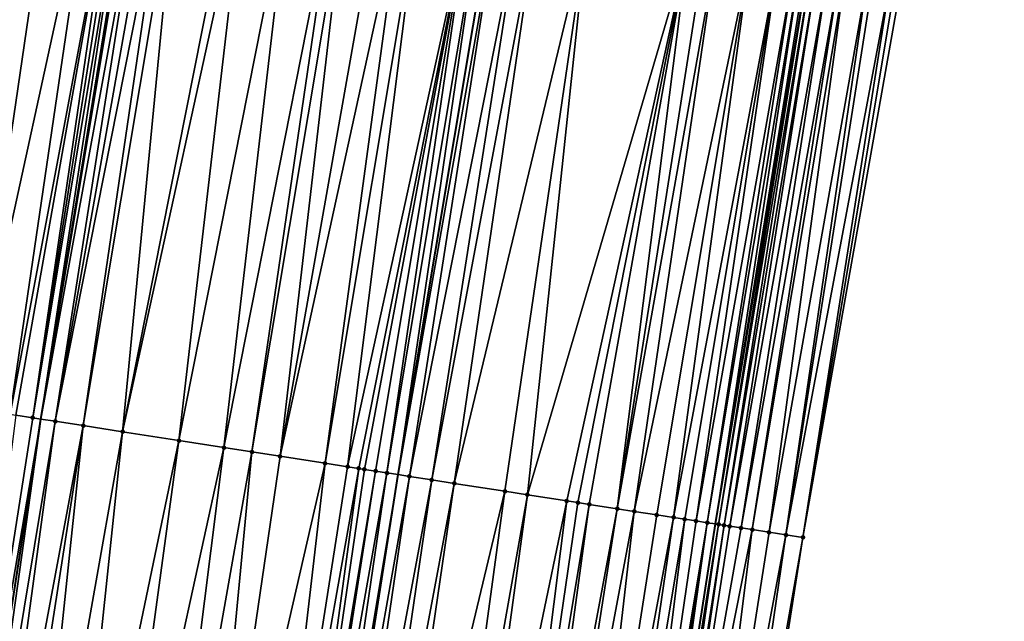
# Model space of a CAD drawing. Header units: feet. Extents: x 2004186 to 2014793, y 836912 to 864902.
# Tile 905 of 974: x 2004262 to 2004297, y 861893 to 861914. Entities that reach past the tile are written whole.
import ezdxf

# ---------------------------------------------------------------- set-up
doc = ezdxf.new("R2010")
doc.units = ezdxf.units.FT
doc.header["$LTSCALE"] = 100
doc.header["$MEASUREMENT"] = 0
for name, color, linetype, lineweight in [('EP_Travel Lane', 5, 'Continuous', 40), ('GPL_Skip Line', 2, 'Continuous', 40), ('Road Shots', 4, 'Continuous', 200), ('Road X-Section', 30, 'Continuous', 13)]:
    doc.layers.add(name, color=color, linetype=linetype, lineweight=lineweight)
doc.layers.add('I-77 SB_MM21-27-Surface-Border', color=7, linetype='Continuous')
doc.layers.add('I-77 SB_MM21-27-Surface-TIN', color=7, linetype='Continuous')

msp = doc.modelspace()

# ---------------------------------------------------------------- linework, layer by layer
at = {"layer": 'EP_Travel Lane'}
for points in [[(2004244.871533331, 861781.4747629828, 475.8894471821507), (2004247.706480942, 861801.2686498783, 476.2963339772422), (2004250.541511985, 861821.0631193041, 476.6735171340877), (2004253.598039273, 861840.9998284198, 477.0790103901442), (2004256.666802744, 861860.7592060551, 477.4664519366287), (2004259.735564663, 861880.5185737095, 477.8544267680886), (2004262.804317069, 861900.2778800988, 478.2456128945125), (2004266.111545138, 861920.1660222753, 478.6505441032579), (2004269.446542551, 861939.882200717, 479.03823395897), (2004272.781536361, 861959.5983578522, 479.4270138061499), (2004276.116567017, 861979.31473282, 479.8046323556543), (2004279.687520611, 861999.1749331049, 480.1635471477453), (2004283.304677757, 862018.8423221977, 480.495595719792), (2004286.921936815, 862038.5102654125, 480.795042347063), (2004290.539097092, 862058.1776715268, 481.1260890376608), (2004294.398704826, 862077.9631799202, 481.4208840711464), (2004298.326517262, 862097.5716404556, 481.7131366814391)], [(2004268.724748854, 861778.0972558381, 475.0505787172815), (2004271.519651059, 861797.8973254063, 475.4332667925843), (2004274.314531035, 861817.6972375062, 475.8239820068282), (2004277.314354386, 861837.3090696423, 476.1774537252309), (2004280.383158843, 861857.0687111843, 476.5510465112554), (2004283.451883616, 861876.8278396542, 476.9515774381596), (2004286.520636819, 861896.5871511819, 477.3424998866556), (2004289.78032483, 861916.1661944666, 477.7426439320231), (2004293.126251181, 861935.8802423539, 478.144050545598), (2004296.47219236, 861955.5943776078, 478.5409800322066), (2004299.81811013, 861975.3083749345, 478.944975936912), (2004303.329893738, 861994.8298725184, 479.3114861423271), (2004306.93671772, 862014.4984996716, 479.6815246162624), (2004310.543484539, 862034.1668151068, 480.0699002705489), (2004314.150407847, 862053.8359838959, 480.4080714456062), (2004317.950573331, 862073.3244854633, 480.745658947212), (2004321.878194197, 862092.9319896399, 481.0961759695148)]]:
    msp.add_polyline3d(points, dxfattribs=at)
at = {"layer": 'GPL_Skip Line'}
msp.add_polyline3d([(2004257.413331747, 861779.6982629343, 475.4802737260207), (2004260.230374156, 861799.4948755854, 475.8782724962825), (2004263.047487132, 861819.2919841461, 476.2509877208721), (2004266.09168847, 861839.055107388, 476.6269294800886), (2004269.180808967, 861858.8112578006, 477.0166406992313), (2004272.269952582, 861878.5675560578, 477.3985859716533), (2004275.359044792, 861898.3235255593, 477.7978000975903), (2004278.650188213, 861918.0464854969, 478.1999728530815), (2004281.996878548, 861937.7605591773, 478.5936307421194), (2004285.343570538, 861957.4746425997, 478.9867891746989), (2004288.690267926, 861977.1887578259, 479.3783170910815), (2004292.242436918, 861996.8669209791, 479.7472093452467), (2004295.869048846, 862016.5323048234, 480.094147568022), (2004299.495683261, 862036.1978106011, 480.4339104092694), (2004303.122345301, 862055.8634661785, 480.7648580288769), (2004306.917893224, 862075.4967837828, 481.1006554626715), (2004310.791516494, 862095.1154618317, 481.4211498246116)], dxfattribs=at)
at = {"layer": 'I-77 SB_MM21-27-Surface-Border', "color": 3, "linetype": 'ByBlock', "lineweight": -2}
for points in [[(2004243.74974978, 861781.6338770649, 475.9151746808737), (2004246.962803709, 861801.3741436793, 476.3128690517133), (2004249.977913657, 861821.1430174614, 476.6885808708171), (2004252.653536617, 861841.1470345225, 477.1035539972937), (2004254.95220891, 861861.0264397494, 477.5107749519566), (2004257.646090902, 861880.8441254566, 477.9140863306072), (2004260.339979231, 861900.6618516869, 478.3152617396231), (2004263.268426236, 861920.646776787, 478.7451031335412), (2004266.615157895, 861940.3610938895, 479.1262806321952), (2004269.961900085, 861960.0754730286, 479.5042749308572), (2004273.308641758, 861979.7898491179, 479.8824322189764), (2004276.899558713, 861999.6875881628, 480.2483322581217), (2004280.722957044, 862019.3172587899, 480.5624132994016), (2004284.74311794, 862038.9110869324, 480.8512477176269), (2004288.763240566, 862058.504707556, 481.1522894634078), (2004292.985715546, 862078.241680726, 481.4494763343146), (2004298.036787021, 862097.6288062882, 481.7154901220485)], [(2004323.546783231, 862092.604838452, 480.9611027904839), (2004319.477055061, 862073.0254436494, 480.6076028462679), (2004316.695349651, 862053.3707454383, 480.1753278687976), (2004313.462204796, 862033.6333618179, 479.7964136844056), (2004310.032382, 862013.9322795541, 479.4157512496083), (2004306.405878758, 861994.2674850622, 479.0341319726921), (2004303.086838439, 861974.7599758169, 478.6208174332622), (2004299.740028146, 861955.0451955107, 478.2633899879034), (2004296.393383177, 861935.3313890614, 477.8560285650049), (2004293.046839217, 861915.6181776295, 477.4181642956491), (2004289.588431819, 861896.1133765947, 477.0392939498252), (2004286.499277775, 861876.3570116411, 476.6608484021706), (2004282.817234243, 861856.6927466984, 476.3134644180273), (2004279.728001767, 861836.9358801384, 475.9613643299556), (2004276.315557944, 861817.416232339, 475.6371162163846), (2004272.706248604, 861797.7305978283, 475.3271096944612), (2004270.87945956, 861777.7946982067, 474.8478907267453)]]:
    msp.add_polyline3d(points, dxfattribs=at)
at = {"layer": 'I-77 SB_MM21-27-Surface-TIN', "color": 128, "linetype": 'ByBlock', "lineweight": -2}
for points in [[(2004264.648827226, 861920.4133375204, 478.7002719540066), (2004263.268426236, 861920.646776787, 478.7451031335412), (2004260.339979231, 861900.6618516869, 478.3152617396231)], [(2004264.648827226, 861920.4133375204, 478.7002719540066), (2004260.339979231, 861900.6618516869, 478.3152617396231), (2004261.723284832, 861900.4462916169, 478.2774721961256)], [(2004265.437618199, 861920.2798871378, 478.6775516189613), (2004264.648827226, 861920.4133375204, 478.7002719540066), (2004261.723284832, 861900.4462916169, 478.2774721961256)], [(2004265.437618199, 861920.2798871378, 478.6775516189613), (2004261.723284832, 861900.4462916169, 478.2774721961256), (2004261.920897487, 861900.4154817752, 478.2728902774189)], [(2004265.437618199, 861920.2798871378, 478.6775516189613), (2004261.920897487, 861900.4154817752, 478.2728902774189), (2004262.513762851, 861900.3232274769, 478.2499402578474)], [(2004265.634828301, 861920.24659735, 478.6681388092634), (2004265.437618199, 861920.2798871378, 478.6775516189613), (2004262.513762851, 861900.3232274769, 478.2499402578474)], [(2004265.832046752, 861920.2133567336, 478.6562050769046), (2004265.634828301, 861920.24659735, 478.6681388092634), (2004262.513762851, 861900.3232274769, 478.2499402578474)], [(2004265.832046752, 861920.2133567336, 478.6562050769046), (2004262.513762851, 861900.3232274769, 478.2499402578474), (2004262.804317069, 861900.2778800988, 478.2456128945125)], [(2004266.029245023, 861920.179997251, 478.650365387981), (2004265.832046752, 861920.2133567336, 478.6562050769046), (2004262.804317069, 861900.2778800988, 478.2456128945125)], [(2004266.029245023, 861920.179997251, 478.650365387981), (2004262.804317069, 861900.2778800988, 478.2456128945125), (2004266.111545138, 861920.1660222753, 478.6505441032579)], [(2004266.423600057, 861920.1130337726, 478.6512217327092), (2004266.111545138, 861920.1660222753, 478.6505441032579), (2004262.804317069, 861900.2778800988, 478.2456128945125)], [(2004266.423600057, 861920.1130337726, 478.6512217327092), (2004262.804317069, 861900.2778800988, 478.2456128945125), (2004263.304193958, 861900.1998633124, 478.2381679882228)], [(2004266.817994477, 861920.046302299, 478.6401836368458), (2004266.423600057, 861920.1130337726, 478.6512217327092), (2004263.304193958, 861900.1998633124, 478.2381679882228)], [(2004267.212376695, 861919.9794989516, 478.6328303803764), (2004266.817994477, 861920.046302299, 478.6401836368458), (2004263.304193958, 861900.1998633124, 478.2381679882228)], [(2004267.212376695, 861919.9794989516, 478.6328303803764), (2004263.304193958, 861900.1998633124, 478.2381679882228), (2004264.292268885, 861900.0458886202, 478.2113442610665)], [(2004267.606769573, 861919.9127583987, 478.6222577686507), (2004267.212376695, 861919.9794989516, 478.6328303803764), (2004264.292268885, 861900.0458886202, 478.2113442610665)], [(2004267.606769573, 861919.9127583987, 478.6222577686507), (2004264.292268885, 861900.0458886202, 478.2113442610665), (2004265.675607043, 861899.8305367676, 478.1626174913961)], [(2004269.578813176, 861919.579522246, 478.5454724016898), (2004267.606769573, 861919.9127583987, 478.6222577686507), (2004265.675607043, 861899.8305367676, 478.1626174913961)], [(2004269.973221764, 861919.5128742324, 478.5301554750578), (2004269.578813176, 861919.579522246, 478.5454724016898), (2004265.675607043, 861899.8305367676, 478.1626174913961)], [(2004269.973221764, 861919.5128742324, 478.5301554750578), (2004265.675607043, 861899.8305367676, 478.1626174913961), (2004267.651819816, 861899.5229897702, 478.0878334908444)], [(2004271.550846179, 861919.2462236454, 478.4718886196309), (2004269.973221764, 861919.5128742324, 478.5301554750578), (2004267.651819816, 861899.5229897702, 478.0878334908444)], [(2004271.550846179, 861919.2462236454, 478.4718886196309), (2004267.651819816, 861899.5229897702, 478.0878334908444), (2004269.232790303, 861899.2769538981, 478.0279156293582)], [(2004273.128476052, 861918.979605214, 478.4119732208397), (2004271.550846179, 861919.2462236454, 478.4718886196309), (2004269.232790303, 861899.2769538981, 478.0279156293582)], [(2004273.128476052, 861918.979605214, 478.4119732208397), (2004269.232790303, 861899.2769538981, 478.0279156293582), (2004270.220903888, 861899.1232264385, 477.9881052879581)], [(2004273.522889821, 861918.9129877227, 478.3950914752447), (2004273.128476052, 861918.979605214, 478.4119732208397), (2004270.220903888, 861899.1232264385, 477.9881052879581)], [(2004273.522889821, 861918.9129877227, 478.3950914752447), (2004270.220903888, 861899.1232264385, 477.9881052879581), (2004271.209006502, 861898.9694288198, 477.9519802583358)], [(2004274.706124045, 861918.7130935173, 478.3465857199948), (2004273.522889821, 861918.9129877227, 478.3950914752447), (2004271.209006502, 861898.9694288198, 477.9519802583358)], [(2004275.494946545, 861918.5798288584, 478.3143436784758), (2004274.706124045, 861918.7130935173, 478.3465857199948), (2004271.209006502, 861898.9694288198, 477.9519802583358)], [(2004275.494946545, 861918.5798288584, 478.3143436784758), (2004271.209006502, 861898.9694288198, 477.9519802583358), (2004272.789979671, 861898.723410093, 477.8911618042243)], [(2004276.086567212, 861918.479902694, 478.2890173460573), (2004275.494946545, 861918.5798288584, 478.3143436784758), (2004272.789979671, 861898.723410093, 477.8911618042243)], [(2004276.086567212, 861918.479902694, 478.2890173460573), (2004272.789979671, 861898.723410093, 477.8911618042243), (2004273.580468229, 861898.6004133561, 477.8600893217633)], [(2004277.861408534, 861918.1800024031, 478.2192826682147), (2004276.086567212, 861918.479902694, 478.2890173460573), (2004273.580468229, 861898.6004133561, 477.8600893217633)], [(2004277.861408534, 861918.1800024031, 478.2192826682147), (2004273.580468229, 861898.6004133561, 477.8600893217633), (2004273.975720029, 861898.5389630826, 477.8420267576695)], [(2004277.861408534, 861918.1800024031, 478.2192826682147), (2004273.975720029, 861898.5389630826, 477.8420267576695), (2004274.173342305, 861898.5082147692, 477.8342128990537)], [(2004277.861408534, 861918.1800024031, 478.2192826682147), (2004274.173342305, 861898.5082147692, 477.8342128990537), (2004274.568596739, 861898.4467813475, 477.8152651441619)], [(2004277.861408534, 861918.1800024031, 478.2192826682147), (2004274.568596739, 861898.4467813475, 477.8152651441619), (2004274.963814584, 861898.3851139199, 477.8086092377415)], [(2004278.25579024, 861918.1131960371, 478.2120841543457), (2004277.861408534, 861918.1800024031, 478.2192826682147), (2004274.963814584, 861898.3851139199, 477.8086092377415)], [(2004278.25579024, 861918.1131960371, 478.2120841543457), (2004274.963814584, 861898.3851139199, 477.8086092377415), (2004275.359044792, 861898.3235255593, 477.7978000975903)], [(2004278.25579024, 861918.1131960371, 478.2120841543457), (2004275.359044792, 861898.3235255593, 477.7978000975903), (2004278.650188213, 861918.0464854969, 478.1999728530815)], [(2004278.8473872, 861918.0131302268, 478.1939172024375), (2004278.650188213, 861918.0464854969, 478.1999728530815), (2004275.359044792, 861898.3235255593, 477.7978000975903)], [(2004278.8473872, 861918.0131302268, 478.1939172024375), (2004275.359044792, 861898.3235255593, 477.7978000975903), (2004275.754275, 861898.2619371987, 477.7869909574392)], [(2004279.636201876, 861917.8798194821, 478.1640378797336), (2004278.8473872, 861918.0131302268, 478.1939172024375), (2004275.754275, 861898.2619371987, 477.7869909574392)], [(2004279.636201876, 861917.8798194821, 478.1640378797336), (2004275.754275, 861898.2619371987, 477.7869909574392), (2004276.544768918, 861898.1389747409, 477.7541178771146)], [(2004280.227803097, 861917.7797787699, 478.1445841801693), (2004279.636201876, 861917.8798194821, 478.1640378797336), (2004276.544768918, 861898.1389747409, 477.7541178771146)], [(2004280.227803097, 861917.7797787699, 478.1445841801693), (2004276.544768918, 861898.1389747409, 477.7541178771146), (2004277.335252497, 861898.0159461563, 477.7247182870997)], [(2004282.002650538, 861917.4799145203, 478.0730017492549), (2004280.227803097, 861917.7797787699, 478.1445841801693), (2004277.335252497, 861898.0159461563, 477.7247182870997)], [(2004282.002650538, 861917.4799145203, 478.0730017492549), (2004277.335252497, 861898.0159461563, 477.7247182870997), (2004279.113851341, 861897.7392008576, 477.6549439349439)], [(2004282.002650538, 861917.4799145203, 478.0730017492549), (2004279.113851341, 861897.7392008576, 477.6549439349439), (2004279.904321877, 861897.6160888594, 477.6299258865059)], [(2004285.552289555, 861916.8798569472, 477.9467078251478), (2004282.002650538, 861917.4799145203, 478.0730017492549), (2004279.904321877, 861897.6160888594, 477.6299258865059)], [(2004285.552289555, 861916.8798569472, 477.9467078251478), (2004279.904321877, 861897.6160888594, 477.6299258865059), (2004281.287657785, 861897.4007226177, 477.5819549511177)], [(2004285.552289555, 861916.8798569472, 477.9467078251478), (2004281.287657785, 861897.4007226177, 477.5819549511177), (2004281.682887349, 861897.3391301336, 477.5713624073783)], [(2004285.552289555, 861916.8798569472, 477.9467078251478), (2004281.682887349, 861897.3391301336, 477.5713624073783), (2004282.078131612, 861897.2776316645, 477.5558314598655)], [(2004285.552289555, 861916.8798569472, 477.9467078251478), (2004282.078131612, 861897.2776316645, 477.5558314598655), (2004283.066265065, 861897.1240312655, 477.5093468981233)], [(2004286.143911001, 861916.7799353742, 477.9211460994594), (2004285.552289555, 861916.8798569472, 477.9467078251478), (2004283.066265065, 861897.1240312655, 477.5093468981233)], [(2004286.53832278, 861916.7133061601, 477.9048653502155), (2004286.143911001, 861916.7799353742, 477.9211460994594), (2004283.066265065, 861897.1240312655, 477.5093468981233)], [(2004286.53832278, 861916.7133061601, 477.9048653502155), (2004283.066265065, 861897.1240312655, 477.5093468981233), (2004283.659124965, 861897.0317420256, 477.4882322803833)], [(2004287.721537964, 861916.5132998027, 477.8621094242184), (2004286.53832278, 861916.7133061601, 477.9048653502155), (2004283.659124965, 861897.0317420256, 477.4882322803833)], [(2004287.721537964, 861916.5132998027, 477.8621094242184), (2004283.659124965, 861897.0317420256, 477.4882322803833), (2004284.449604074, 861896.9086848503, 477.4603345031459)], [(2004287.721537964, 861916.5132998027, 477.8621094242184), (2004284.449604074, 861896.9086848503, 477.4603345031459), (2004285.042483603, 861896.8165211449, 477.4326258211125)], [(2004288.707583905, 861916.3468239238, 477.8164265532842), (2004287.721537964, 861916.5132998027, 477.8621094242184), (2004285.042483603, 861896.8165211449, 477.4326258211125)], [(2004288.707583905, 861916.3468239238, 477.8164265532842), (2004285.042483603, 861896.8165211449, 477.4326258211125), (2004285.437744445, 861896.7551287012, 477.411525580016)], [(2004288.707583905, 861916.3468239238, 477.8164265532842), (2004285.437744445, 861896.7551287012, 477.411525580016), (2004285.833017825, 861896.6938164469, 477.3862131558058)], [(2004289.299230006, 861916.247047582, 477.7834191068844), (2004288.707583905, 861916.3468239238, 477.8164265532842), (2004285.833017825, 861896.6938164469, 477.3862131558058)], [(2004289.299230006, 861916.247047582, 477.7834191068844), (2004285.833017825, 861896.6938164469, 477.3862131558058), (2004286.228268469, 861896.6323587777, 477.3685390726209)], [(2004289.496452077, 861916.2138282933, 477.7703919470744), (2004289.299230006, 861916.247047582, 477.7834191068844), (2004286.228268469, 861896.6323587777, 477.3685390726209)], [(2004289.496452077, 861916.2138282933, 477.7703919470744), (2004286.228268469, 861896.6323587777, 477.3685390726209), (2004286.520636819, 861896.5871511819, 477.3424998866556)], [(2004289.693698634, 861916.1807532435, 477.7499699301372), (2004289.496452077, 861916.2138282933, 477.7703919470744), (2004286.520636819, 861896.5871511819, 477.3424998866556)], [(2004289.693698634, 861916.1807532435, 477.7499699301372), (2004286.520636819, 861896.5871511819, 477.3424998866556), (2004289.78032483, 861916.1661944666, 477.7426439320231)], [(2004286.623571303, 861896.5712348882, 477.3333322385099), (2004289.78032483, 861916.1661944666, 477.7426439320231), (2004286.520636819, 861896.5871511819, 477.3424998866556)], [(2004289.890932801, 861916.1476052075, 477.7332897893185), (2004289.78032483, 861916.1661944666, 477.7426439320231), (2004286.623571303, 861896.5712348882, 477.3333322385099)], [(2004289.890932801, 861916.1476052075, 477.7332897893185), (2004286.623571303, 861896.5712348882, 477.3333322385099), (2004286.821214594, 861896.5406209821, 477.3184582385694)], [(2004290.088160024, 861916.114416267, 477.7187067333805), (2004289.890932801, 861916.1476052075, 477.7332897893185), (2004286.821214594, 861896.5406209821, 477.3184582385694)], [(2004290.088160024, 861916.114416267, 477.7187067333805), (2004286.821214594, 861896.5406209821, 477.3184582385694), (2004287.018863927, 861896.5100457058, 477.3015551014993)], [(2004290.482651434, 861916.0482561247, 477.6783775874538), (2004290.088160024, 861916.114416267, 477.7187067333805), (2004287.018863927, 861896.5100457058, 477.3015551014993)], [(2004290.482651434, 861916.0482561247, 477.6783775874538), (2004287.018863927, 861896.5100457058, 477.3015551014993), (2004287.414183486, 861896.4490287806, 477.2607296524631)], [(2004290.87717098, 861915.9822617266, 477.6295510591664), (2004290.482651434, 861916.0482561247, 477.6783775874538), (2004287.414183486, 861896.4490287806, 477.2607296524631)], [(2004290.87717098, 861915.9822617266, 477.6295510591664), (2004287.414183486, 861896.4490287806, 477.2607296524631), (2004287.809509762, 861896.3880548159, 477.2176475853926)], [(2004291.07442344, 861915.9492214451, 477.607346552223), (2004290.87717098, 861915.9822617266, 477.6295510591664), (2004287.809509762, 861896.3880548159, 477.2176475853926)], [(2004291.07442344, 861915.9492214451, 477.607346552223), (2004287.809509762, 861896.3880548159, 477.2176475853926), (2004288.402481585, 861896.2964813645, 477.1589340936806)], [(2004291.863384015, 861915.8167701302, 477.5334059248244), (2004291.07442344, 861915.9492214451, 477.607346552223), (2004288.402481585, 861896.2964813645, 477.1589340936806)], [(2004291.863384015, 861915.8167701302, 477.5334059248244), (2004288.402481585, 861896.2964813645, 477.1589340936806), (2004288.995466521, 861896.2049917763, 477.095815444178)], [(2004292.06061626, 861915.7836107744, 477.5173061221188), (2004291.863384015, 861915.8167701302, 477.5334059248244), (2004288.995466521, 861896.2049917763, 477.095815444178)], [(2004292.652355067, 861915.6843805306, 477.4563012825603), (2004292.06061626, 861915.7836107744, 477.5173061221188), (2004288.995466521, 861896.2049917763, 477.095815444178)], [(2004292.652355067, 861915.6843805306, 477.4563012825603), (2004288.995466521, 861896.2049917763, 477.095815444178), (2004289.588431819, 861896.1133765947, 477.0392939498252)], [(2004292.652355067, 861915.6843805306, 477.4563012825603), (2004289.588431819, 861896.1133765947, 477.0392939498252), (2004292.849601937, 861915.6513073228, 477.4357848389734)], [(2004292.849601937, 861915.6513073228, 477.4357848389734), (2004289.588431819, 861896.1133765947, 477.0392939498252), (2004293.046839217, 861915.6181776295, 477.4181642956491)], [(2004262.513762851, 861900.3232274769, 478.2499402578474), (2004261.920897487, 861900.4154817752, 478.2728902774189), (2004259.424643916, 861880.567087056, 477.8597075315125)], [(2004262.513762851, 861900.3232274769, 478.2499402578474), (2004259.424643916, 861880.567087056, 477.8597075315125), (2004262.804317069, 861900.2778800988, 478.2456128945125)], [(2004259.424643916, 861880.567087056, 477.8597075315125), (2004259.735564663, 861880.5185737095, 477.8544267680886), (2004262.804317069, 861900.2778800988, 478.2456128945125)], [(2004260.017470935, 861880.4745875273, 477.8496387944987), (2004262.804317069, 861900.2778800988, 478.2456128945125), (2004259.735564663, 861880.5185737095, 477.8544267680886)], [(2004263.304193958, 861900.1998633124, 478.2381679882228), (2004262.804317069, 861900.2778800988, 478.2456128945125), (2004260.017470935, 861880.4745875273, 477.8496387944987)], [(2004263.304193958, 861900.1998633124, 478.2381679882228), (2004260.017470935, 861880.4745875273, 477.8496387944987), (2004260.610298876, 861880.3820938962, 477.8392602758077)], [(2004264.292268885, 861900.0458886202, 478.2113442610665), (2004263.304193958, 861900.1998633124, 478.2381679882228), (2004260.610298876, 861880.3820938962, 477.8392602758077)], [(2004264.292268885, 861900.0458886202, 478.2113442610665), (2004260.610298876, 861880.3820938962, 477.8392602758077), (2004261.203143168, 861880.2897048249, 477.8233894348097)], [(2004264.292268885, 861900.0458886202, 478.2113442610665), (2004261.203143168, 861880.2897048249, 477.8233894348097), (2004262.191251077, 861880.135941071, 477.7854853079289)], [(2004265.675607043, 861899.8305367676, 478.1626174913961), (2004264.292268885, 861900.0458886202, 478.2113442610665), (2004262.191251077, 861880.135941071, 477.7854853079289)], [(2004265.675607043, 861899.8305367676, 478.1626174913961), (2004262.191251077, 861880.135941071, 477.7854853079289), (2004263.574609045, 861879.9207159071, 477.7301034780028)], [(2004267.651819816, 861899.5229897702, 478.0878334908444), (2004265.675607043, 861899.8305367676, 478.1626174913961), (2004263.574609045, 861879.9207159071, 477.7301034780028)], [(2004267.651819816, 861899.5229897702, 478.0878334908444), (2004263.574609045, 861879.9207159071, 477.7301034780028), (2004264.957954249, 861879.7054091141, 477.6790094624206)], [(2004269.232790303, 861899.2769538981, 478.0279156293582), (2004267.651819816, 861899.5229897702, 478.0878334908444), (2004264.957954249, 861879.7054091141, 477.6790094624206)], [(2004269.232790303, 861899.2769538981, 478.0279156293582), (2004264.957954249, 861879.7054091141, 477.6790094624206), (2004266.736550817, 861879.4286492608, 477.6099991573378)], [(2004270.220903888, 861899.1232264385, 477.9881052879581), (2004269.232790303, 861899.2769538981, 478.0279156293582), (2004266.736550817, 861879.4286492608, 477.6099991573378)], [(2004270.220903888, 861899.1232264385, 477.9881052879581), (2004266.736550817, 861879.4286492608, 477.6099991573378), (2004268.317531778, 861879.1826803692, 477.5465625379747)], [(2004271.209006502, 861898.9694288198, 477.9519802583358), (2004270.220903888, 861899.1232264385, 477.9881052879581), (2004268.317531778, 861879.1826803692, 477.5465625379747)], [(2004272.789979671, 861898.723410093, 477.8911618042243), (2004271.209006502, 861898.9694288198, 477.9519802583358), (2004268.317531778, 861879.1826803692, 477.5465625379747)], [(2004272.789979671, 861898.723410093, 477.8911618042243), (2004268.317531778, 861879.1826803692, 477.5465625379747), (2004270.491386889, 861878.8445133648, 477.4572244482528)], [(2004273.580468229, 861898.6004133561, 477.8600893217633), (2004272.789979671, 861898.723410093, 477.8911618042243), (2004270.491386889, 861878.8445133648, 477.4572244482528)], [(2004273.975720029, 861898.5389630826, 477.8420267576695), (2004273.580468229, 861898.6004133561, 477.8600893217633), (2004270.491386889, 861878.8445133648, 477.4572244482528)], [(2004273.975720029, 861898.5389630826, 477.8420267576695), (2004270.491386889, 861878.8445133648, 477.4572244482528), (2004271.281878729, 861878.7215376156, 477.4250493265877)], [(2004274.173342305, 861898.5082147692, 477.8342128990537), (2004273.975720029, 861898.5389630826, 477.8420267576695), (2004271.281878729, 861878.7215376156, 477.4250493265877)], [(2004274.568596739, 861898.4467813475, 477.8152651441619), (2004274.173342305, 861898.5082147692, 477.8342128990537), (2004271.281878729, 861878.7215376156, 477.4250493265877)], [(2004274.568596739, 861898.4467813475, 477.8152651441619), (2004271.281878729, 861878.7215376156, 477.4250493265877), (2004271.479497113, 861878.6907644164, 477.4185426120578)], [(2004274.963814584, 861898.3851139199, 477.8086092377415), (2004274.568596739, 861898.4467813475, 477.8152651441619), (2004271.479497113, 861878.6907644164, 477.4185426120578)], [(2004274.963814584, 861898.3851139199, 477.8086092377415), (2004271.479497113, 861878.6907644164, 477.4185426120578), (2004272.072332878, 861878.5983208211, 477.4055358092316)], [(2004274.963814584, 861898.3851139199, 477.8086092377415), (2004272.072332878, 861878.5983208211, 477.4055358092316), (2004275.359044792, 861898.3235255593, 477.7978000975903)], [(2004272.072332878, 861878.5983208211, 477.4055358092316), (2004272.269952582, 861878.5675560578, 477.3985859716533), (2004275.359044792, 861898.3235255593, 477.7978000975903)], [(2004275.754275, 861898.2619371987, 477.7869909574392), (2004275.359044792, 861898.3235255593, 477.7978000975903), (2004272.269952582, 861878.5675560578, 477.3985859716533)], [(2004275.754275, 861898.2619371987, 477.7869909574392), (2004272.269952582, 861878.5675560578, 477.3985859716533), (2004272.862811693, 861878.4752617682, 477.3777364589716)], [(2004276.544768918, 861898.1389747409, 477.7541178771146), (2004275.754275, 861898.2619371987, 477.7869909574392), (2004272.862811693, 861878.4752617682, 477.3777364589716)], [(2004276.544768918, 861898.1389747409, 477.7541178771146), (2004272.862811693, 861878.4752617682, 477.3777364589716), (2004273.653297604, 861878.3522480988, 477.3475532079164)], [(2004277.335252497, 861898.0159461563, 477.7247182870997), (2004276.544768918, 861898.1389747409, 477.7541178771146), (2004273.653297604, 861878.3522480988, 477.3475532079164)], [(2004277.335252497, 861898.0159461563, 477.7247182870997), (2004273.653297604, 861878.3522480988, 477.3475532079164), (2004274.443779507, 861878.2292087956, 477.3187164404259)], [(2004279.113851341, 861897.7392008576, 477.6549439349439), (2004277.335252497, 861898.0159461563, 477.7247182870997), (2004274.443779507, 861878.2292087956, 477.3187164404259)], [(2004279.113851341, 861897.7392008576, 477.6549439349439), (2004274.443779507, 861878.2292087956, 477.3187164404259), (2004276.419994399, 861877.9216753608, 477.2432195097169)], [(2004279.904321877, 861897.6160888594, 477.6299258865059), (2004279.113851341, 861897.7392008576, 477.6549439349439), (2004276.419994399, 861877.9216753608, 477.2432195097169)], [(2004279.904321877, 861897.6160888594, 477.6299258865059), (2004276.419994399, 861877.9216753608, 477.2432195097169), (2004277.210471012, 861877.798602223, 477.2161600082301)], [(2004281.287657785, 861897.4007226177, 477.5819549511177), (2004279.904321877, 861897.6160888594, 477.6299258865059), (2004277.210471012, 861877.798602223, 477.2161600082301)], [(2004281.287657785, 861897.4007226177, 477.5819549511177), (2004277.210471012, 861877.798602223, 477.2161600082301), (2004278.791443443, 861877.5525787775, 477.1555890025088)], [(2004281.682887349, 861897.3391301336, 477.5713624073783), (2004281.287657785, 861897.4007226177, 477.5819549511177), (2004278.791443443, 861877.5525787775, 477.1555890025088)], [(2004282.078131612, 861897.2776316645, 477.5558314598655), (2004281.682887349, 861897.3391301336, 477.5713624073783), (2004278.791443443, 861877.5525787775, 477.1555890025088)], [(2004282.078131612, 861897.2776316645, 477.5558314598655), (2004278.791443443, 861877.5525787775, 477.1555890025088), (2004279.384301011, 861877.4602746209, 477.1352577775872)], [(2004283.066265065, 861897.1240312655, 477.5093468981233), (2004282.078131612, 861897.2776316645, 477.5558314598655), (2004279.384301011, 861877.4602746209, 477.1352577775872)], [(2004283.066265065, 861897.1240312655, 477.5093468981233), (2004279.384301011, 861877.4602746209, 477.1352577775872), (2004279.977172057, 861877.3680566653, 477.1103985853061)], [(2004283.659124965, 861897.0317420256, 477.4882322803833), (2004283.066265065, 861897.1240312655, 477.5093468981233), (2004279.977172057, 861877.3680566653, 477.1103985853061)], [(2004283.659124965, 861897.0317420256, 477.4882322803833), (2004279.977172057, 861877.3680566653, 477.1103985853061), (2004281.360506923, 861877.1526837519, 477.0627777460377)], [(2004284.449604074, 861896.9086848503, 477.4603345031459), (2004283.659124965, 861897.0317420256, 477.4882322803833), (2004281.360506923, 861877.1526837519, 477.0627777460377)], [(2004285.042483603, 861896.8165211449, 477.4326258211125), (2004284.449604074, 861896.9086848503, 477.4603345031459), (2004281.360506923, 861877.1526837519, 477.0627777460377)], [(2004285.042483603, 861896.8165211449, 477.4326258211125), (2004281.360506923, 861877.1526837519, 477.0627777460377), (2004282.151008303, 861877.0297690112, 477.027397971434)], [(2004285.437744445, 861896.7551287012, 477.411525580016), (2004285.042483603, 861896.8165211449, 477.4326258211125), (2004282.151008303, 861877.0297690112, 477.027397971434)], [(2004285.437744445, 861896.7551287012, 477.411525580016), (2004282.151008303, 861877.0297690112, 477.027397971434), (2004282.941525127, 861876.9069530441, 476.9868298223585)], [(2004285.833017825, 861896.6938164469, 477.3862131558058), (2004285.437744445, 861896.7551287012, 477.411525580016), (2004282.941525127, 861876.9069530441, 476.9868298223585)], [(2004286.228268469, 861896.6323587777, 477.3685390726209), (2004285.833017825, 861896.6938164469, 477.3862131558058), (2004282.941525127, 861876.9069530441, 476.9868298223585)], [(2004286.228268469, 861896.6323587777, 477.3685390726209), (2004282.941525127, 861876.9069530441, 476.9868298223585), (2004283.139159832, 861876.8762842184, 476.9748405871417)], [(2004286.228268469, 861896.6323587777, 477.3685390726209), (2004283.139159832, 861876.8762842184, 476.9748405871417), (2004283.451883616, 861876.8278396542, 476.9515774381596)], [(2004286.228268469, 861896.6323587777, 477.3685390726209), (2004283.451883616, 861876.8278396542, 476.9515774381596), (2004286.520636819, 861896.5871511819, 477.3424998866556)], [(2004286.623571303, 861896.5712348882, 477.3333322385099), (2004286.520636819, 861896.5871511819, 477.3424998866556), (2004283.451883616, 861876.8278396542, 476.9515774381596)], [(2004286.623571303, 861896.5712348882, 477.3333322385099), (2004283.451883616, 861876.8278396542, 476.9515774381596), (2004283.732088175, 861876.7844326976, 476.9307333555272)], [(2004286.821214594, 861896.5406209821, 477.3184582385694), (2004286.623571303, 861896.5712348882, 477.3333322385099), (2004283.732088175, 861876.7844326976, 476.9307333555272)], [(2004286.821214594, 861896.5406209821, 477.3184582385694), (2004283.732088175, 861876.7844326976, 476.9307333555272), (2004283.929739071, 861876.7538674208, 476.9133049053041)], [(2004287.018863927, 861896.5100457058, 477.3015551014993), (2004286.821214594, 861896.5406209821, 477.3184582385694), (2004283.929739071, 861876.7538674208, 476.9133049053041)], [(2004287.414183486, 861896.4490287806, 477.2607296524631), (2004287.018863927, 861896.5100457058, 477.3015551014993), (2004283.929739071, 861876.7538674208, 476.9133049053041)], [(2004287.809509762, 861896.3880548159, 477.2176475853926), (2004287.414183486, 861896.4490287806, 477.2607296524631), (2004283.929739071, 861876.7538674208, 476.9133049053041)], [(2004287.809509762, 861896.3880548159, 477.2176475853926), (2004283.929739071, 861876.7538674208, 476.9133049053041), (2004285.313351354, 861876.5402687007, 476.7724893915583)], [(2004288.402481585, 861896.2964813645, 477.1589340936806), (2004287.809509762, 861896.3880548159, 477.2176475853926), (2004285.313351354, 861876.5402687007, 476.7724893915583)], [(2004288.402481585, 861896.2964813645, 477.1589340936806), (2004285.313351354, 861876.5402687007, 476.7724893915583), (2004288.995466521, 861896.2049917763, 477.095815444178)], [(2004288.995466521, 861896.2049917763, 477.095815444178), (2004285.313351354, 861876.5402687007, 476.7724893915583), (2004286.103960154, 861876.41804096, 476.7010229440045)], [(2004288.995466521, 861896.2049917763, 477.095815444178), (2004286.103960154, 861876.41804096, 476.7010229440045), (2004289.588431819, 861896.1133765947, 477.0392939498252)], [(2004289.588431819, 861896.1133765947, 477.0392939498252), (2004286.103960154, 861876.41804096, 476.7010229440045), (2004286.499277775, 861876.3570116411, 476.6608484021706)]]:
    msp.add_3dface(points, dxfattribs=at)
at = {"layer": 'Road Shots', "lineweight": 100}
for p in [(2004262.513762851, 861900.3232274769, 478.2499402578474), (2004263.304193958, 861900.1998633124, 478.2381679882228), (2004264.292268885, 861900.0458886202, 478.2113442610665), (2004265.675607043, 861899.8305367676, 478.1626174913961), (2004267.651819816, 861899.5229897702, 478.0878334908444), (2004269.232790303, 861899.2769538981, 478.0279156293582), (2004270.220903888, 861899.1232264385, 477.9881052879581), (2004271.209006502, 861898.9694288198, 477.9519802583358), (2004272.789979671, 861898.723410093, 477.8911618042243), (2004273.580468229, 861898.6004133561, 477.8600893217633), (2004273.975720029, 861898.5389630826, 477.8420267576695), (2004274.173342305, 861898.5082147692, 477.8342128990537), (2004274.568596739, 861898.4467813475, 477.8152651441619), (2004274.963814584, 861898.3851139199, 477.8086092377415), (2004275.754275, 861898.2619371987, 477.7869909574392), (2004276.544768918, 861898.1389747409, 477.7541178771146), (2004277.335252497, 861898.0159461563, 477.7247182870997), (2004279.113851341, 861897.7392008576, 477.6549439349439), (2004279.904321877, 861897.6160888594, 477.6299258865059), (2004281.287657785, 861897.4007226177, 477.5819549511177), (2004281.682887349, 861897.3391301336, 477.5713624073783), (2004282.078131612, 861897.2776316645, 477.5558314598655), (2004283.066265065, 861897.1240312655, 477.5093468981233), (2004283.659124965, 861897.0317420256, 477.4882322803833), (2004284.449604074, 861896.9086848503, 477.4603345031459), (2004285.042483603, 861896.8165211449, 477.4326258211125), (2004285.437744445, 861896.7551287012, 477.411525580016), (2004285.833017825, 861896.6938164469, 477.3862131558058), (2004286.228268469, 861896.6323587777, 477.3685390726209), (2004286.623571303, 861896.5712348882, 477.3333322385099), (2004286.821214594, 861896.5406209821, 477.3184582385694), (2004287.018863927, 861896.5100457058, 477.3015551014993), (2004287.414183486, 861896.4490287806, 477.2607296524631), (2004287.809509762, 861896.3880548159, 477.2176475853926), (2004288.402481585, 861896.2964813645, 477.1589340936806), (2004288.995466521, 861896.2049917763, 477.095815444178), (2004289.588431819, 861896.1133765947, 477.0392939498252)]:
    msp.add_point(p, dxfattribs=at)
at = {"layer": 'Road X-Section', "extrusion": (0.1544566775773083, 0.9878117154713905, 0.01926524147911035), "elevation": 1160976.179321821, "flags": 128}
msp.add_lwpolyline([(-1847048.329424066, -21892.23420763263), (-1847049.729424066, -21892.27200419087), (-1847049.929424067, -21892.2765869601), (-1847050.529424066, -21892.2995412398), (-1847051.329424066, -21892.31131569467), (-1847052.329424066, -21892.33814440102), (-1847053.729424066, -21892.38688021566), (-1847055.729424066, -21892.4616780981), (-1847057.329424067, -21892.52160708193), (-1847058.329424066, -21892.56142481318), (-1847059.329424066, -21892.59755654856), (-1847060.929424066, -21892.65838629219), (-1847061.729424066, -21892.68946454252), (-1847062.129424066, -21892.70753045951), (-1847062.329424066, -21892.71534576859), (-1847062.729424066, -21892.73429704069), (-1847063.129424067, -21892.74095418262), (-1847063.929424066, -21892.76257647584), (-1847064.729424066, -21892.79545565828), (-1847065.529424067, -21892.82486070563), (-1847067.329424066, -21892.89464800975), (-1847068.129424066, -21892.9196707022), (-1847069.529424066, -21892.96765054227), (-1847069.929424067, -21892.97824505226), (-1847070.329424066, -21892.99377888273), (-1847071.329424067, -21893.04027207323), (-1847071.929424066, -21893.0613906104), (-1847072.729424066, -21893.08929356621), (-1847073.329424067, -21893.11700739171), (-1847073.729424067, -21893.13811154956), (-1847074.129424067, -21893.16342867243), (-1847074.529424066, -21893.18110603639), (-1847074.929424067, -21893.21631940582), (-1847075.129424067, -21893.23119616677), (-1847075.329424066, -21893.24810244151), (-1847075.729424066, -21893.28893546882), (-1847076.129424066, -21893.33202553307), (-1847076.729424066, -21893.39074992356), (-1847077.329424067, -21893.45388028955), (-1847077.929424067, -21893.51041227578)], dxfattribs=at)

doc.saveas('drawing.dxf')
